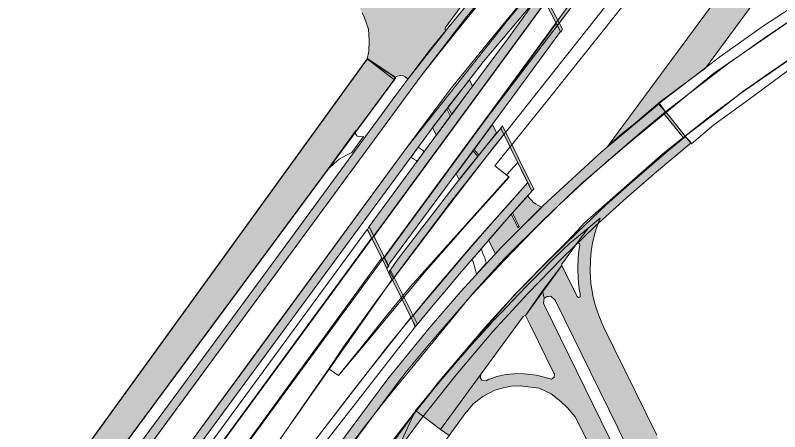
# Model space of a CAD drawing. Extents: x 2356431 to 2371438, y 6972864 to 6982525.
# Drawn here: x 2369972.06 to 2370011.19, y 6980266.92 to 6980288.22 of the extents above; entities that cross this region are included whole.
import ezdxf

# ---------------------------------------------------------------- set-up
doc = ezdxf.new("R2010")
doc.units = 0
doc.header["$LTSCALE"] = 5.6
doc.linetypes.add('LONG_DASHED', pattern=[7.5, 6, -1.5])
for name, color, linetype, lineweight in [('10', 7, 'Continuous', 13), ('11', 7, 'Continuous', 13), ('12', 7, 'Continuous', 13), ('13', 7, 'Continuous', 13), ('14', 7, 'Continuous', 13), ('4', 7, 'LONG_DASHED', 35), ('9', 7, 'Continuous', 13)]:
    doc.layers.add(name, color=color, linetype=linetype, lineweight=lineweight)

msp = doc.modelspace()

# ---------------------------------------------------------------- hatches: boundary and pattern name
at = {"layer": '12'}
for points in [[(2369978.476, 6980262.123), (2369980.954, 6980265.528), (2369983.622, 6980269.152), (2369988.954, 6980276.403), (2369993.552, 6980282.647), (2369996.023, 6980285.847), (2369997.401, 6980287.493), (2369999.237, 6980289.665), (2370001.522, 6980292.195), (2370003.06, 6980293.875), (2370004.969, 6980295.823), (2370007.274, 6980298.096), (2370009.548, 6980300.176), (2370009.256, 6980300.51), (2370007.926, 6980301.956), (2370007.823, 6980301.86), (2370009.163, 6980300.378), (2370007.543, 6980298.933), (2370005.238, 6980296.712), (2370003.054, 6980294.501), (2370001.186, 6980292.513), (2369998.656, 6980289.674), (2369997.248, 6980287.95), (2369992.107, 6980281.458), (2369983.837, 6980270.181), (2369978.074, 6980262.362)], [(2369976.456, 6980263.606), (2369978.952, 6980267), (2369981.619, 6980270.626), (2369986.952, 6980277.877), (2369989.617, 6980281.501), (2369991.545, 6980284.124), (2369993.232, 6980286.382), (2369995.466, 6980289.108), (2369997.423, 6980291.466), (2369999.563, 6980294), (2369999.835, 6980293.778), (2369994.6, 6980287.33), (2369992.832, 6980285.113), (2369976.822, 6980263.349)], [(2369990.18, 6980277.412), (2369994.279, 6980282.997), (2369997.402, 6980287.196), (2369998.934, 6980289.333), (2369999.196, 6980288.887), (2369990.407, 6980276.906)], [(2370000.062, 6980287.508), (2369999.048, 6980289.474), (2369998.959, 6980289.353), (2369999.99, 6980287.357)], [(2369999.974, 6980287.386), (2369999.742, 6980287.801), (2369990.934, 6980275.81), (2369991.137, 6980275.386), (2369991.234, 6980275.538), (2369995.486, 6980281.291), (2369998.011, 6980284.709)], [(2369977.531, 6980251.326), (2369991.133, 6980269.618), (2369993.242, 6980272.204), (2369994.86, 6980274.086), (2369996.957, 6980276.368), (2369999.081, 6980278.489), (2370002.056, 6980281.221), (2370005.035, 6980283.705), (2370005.345, 6980283.279), (2370004.125, 6980282.269), (2370002.402, 6980280.794), (2370001.108, 6980279.64), (2369999.924, 6980278.537), (2369998.559, 6980277.186), (2369997.084, 6980275.672), (2369995.435, 6980273.909), (2369993.262, 6980271.417), (2369992.062, 6980269.978), (2369991.447, 6980269.172), (2369977.963, 6980250.988)], [(2370005.247, 6980283.203), (2370006.266, 6980281.943), (2370006.364, 6980282.021), (2370005.356, 6980283.275)], [(2369997.001, 6980282.56), (2369996.909, 6980282.441), (2369998.504, 6980279.227), (2369998.604, 6980279.324)], [(2369996.909, 6980282.441), (2369995.969, 6980281.299), (2369995.017, 6980280.129), (2369993.727, 6980278.443), (2369991.662, 6980275.759), (2369991.219, 6980275.128), (2369991.416, 6980274.76), (2369994.175, 6980278.409), (2369996.527, 6980281.439), (2369997.064, 6980282.116)], [(2369979.154, 6980249.911), (2369979.52, 6980249.629), (2369992.856, 6980267.592), (2369994.62, 6980269.822), (2369996.504, 6980272.043), (2369998.293, 6980273.986), (2370000.06, 6980275.792), (2370001.76, 6980277.44), (2370003.353, 6980278.884), (2370004.88, 6980280.208), (2370006.665, 6980281.686), (2370006.365, 6980282.018), (2370005.488, 6980281.304), (2370003.63, 6980279.699), (2370002.306, 6980278.518), (2370000.837, 6980277.128), (2369999.382, 6980275.709), (2369997.637, 6980273.932), (2369995.27, 6980271.256), (2369993.63, 6980269.294), (2369992.502, 6980267.871)], [(2369992.426, 6980272.853), (2369993.12, 6980273.69), (2369994.096, 6980274.843), (2369995.091, 6980276.012), (2369996.199, 6980277.294), (2369997.404, 6980278.665), (2369998.294, 6980279.656), (2369998.505, 6980279.226), (2369997.74, 6980278.372), (2369997.011, 6980277.542), (2369995.932, 6980276.305), (2369994.803, 6980274.988), (2369994.229, 6980274.302), (2369993.449, 6980273.388), (2369992.642, 6980272.416)], [(2369991.076, 6980275.263), (2369990.083, 6980277.257), (2369990.18, 6980277.412), (2369991.174, 6980275.385)], [(2369992.641, 6980272.415), (2369991.286, 6980275.141), (2369991.175, 6980275.059), (2369992.55, 6980272.297)]]:
    msp.add_hatch(color=256, dxfattribs=at).paths.add_polyline_path(points)
at = {"layer": '14'}
msp.add_hatch(color=256, dxfattribs=at).paths.add_polyline_path([(2370014.937, 6980307.338), (2370012.981, 6980305.812), (2369999.939, 6980288.101), (2369999.817, 6980287.931), (2369995.63, 6980282.226), (2369999.904, 6980287.817), (2370005.906, 6980295.679)])
at = {"layer": '4'}
msp.add_hatch(color=256, dxfattribs=at).paths.add_polyline_path([(2369990.076, 6980285.989), (2369972.97, 6980262.395), (2369974.298, 6980261.737), (2369991.544, 6980285.009)])
at = {"layer": '9'}
for points in [[(2369995.137, 6980292.445), (2369996.854, 6980291.383), (2369994.158, 6980287.707), (2369994.102, 6980287.626), (2369994.067, 6980287.516), (2369994.073, 6980287.407), (2369992.151, 6980284.947), (2369992.017, 6980285.072), (2369991.906, 6980285.118), (2369991.801, 6980285.133), (2369991.708, 6980285.127), (2369991.631, 6980285.104), (2369991.571, 6980285.077), (2369991.522, 6980285.046), (2369991.471, 6980285.003), (2369991.425, 6980284.949), (2369990.076, 6980285.989), (2369990.157, 6980286.369), (2369990.18, 6980286.922), (2369990.134, 6980287.501), (2369989.931, 6980288.086), (2369989.814, 6980288.338), (2369986.738, 6980294.345), (2369984.141, 6980300.602), (2369983.128, 6980302.58), (2369984.09, 6980303.071), (2369991.419, 6980288.759), (2369991.485, 6980288.667), (2369991.606, 6980288.618), (2369991.687, 6980288.612), (2369991.839, 6980288.639), (2369991.948, 6980288.735), (2369992.013, 6980288.851), (2369991.995, 6980289.029), (2369991.978, 6980289.049), (2369992.636, 6980290.134), (2369992.702, 6980290.04), (2369992.892, 6980289.896), (2369993.074, 6980289.889), (2369993.181, 6980289.94), (2369993.293, 6980289.982), (2369993.398, 6980290.075)], [(2370002.397, 6980281.523), (2370013.862, 6980297.048), (2370017.968, 6980300.417), (2370019.186, 6980301.568), (2370015.216, 6980296.169), (2370014.009, 6980294.534), (2370011.969, 6980291.738), (2370010.588, 6980289.772), (2370010.178, 6980289.293), (2370007.383, 6980285.516), (2370005.093, 6980283.798), (2370003.812, 6980282.717), (2370003.016, 6980282.087)], [(2369995.307, 6980284.916), (2369994.208, 6980283.509), (2369994.399, 6980283.138), (2369995.471, 6980284.597)], [(2369993.423, 6980282.476), (2369994.147, 6980283.429), (2369994.341, 6980283.056), (2369993.624, 6980282.082)], [(2369995.543, 6980281.351), (2369996.48, 6980282.627), (2369996.694, 6980282.208), (2369995.783, 6980281.065)], [(2369994.628, 6980280.102), (2369995.491, 6980281.278), (2369995.728, 6980280.995), (2369994.779, 6980279.791)], [(2369996.288, 6980276.719), (2369996.636, 6980276.011), (2369996.898, 6980276.307), (2369997.581, 6980276.994), (2369999.025, 6980278.416), (2369998.94, 6980278.444), (2369998.804, 6980278.509), (2369998.691, 6980278.572), (2369998.574, 6980278.66), (2369998.495, 6980278.734), (2369998.413, 6980278.821), (2369998.352, 6980278.896), (2369998.293, 6980278.983), (2369997.51, 6980278.108), (2369997.843, 6980277.431), (2369997.848, 6980277.416), (2369997.846, 6980277.399), (2369997.84, 6980277.388), (2369997.832, 6980277.379), (2369997.824, 6980277.373), (2369997.815, 6980277.368), (2369997.8, 6980277.368), (2369997.797, 6980277.367), (2369997.783, 6980277.37), (2369997.447, 6980278.035)], [(2370008.405, 6980255.926), (2369999.7, 6980273.649), (2369999.474, 6980273.848), (2369999.346, 6980273.835), (2369999.282, 6980273.828), (2369999.182, 6980273.756), (2369999.13, 6980273.752), (2369999.049, 6980274.119), (2370000.036, 6980275.418), (2370000.813, 6980273.834), (2370000.894, 6980273.787), (2370000.94, 6980273.791), (2370000.969, 6980273.821), (2370000.968, 6980273.94), (2370000.967, 6980274.001), (2370000.944, 6980274.113), (2370000.905, 6980274.365), (2370000.87, 6980274.754), (2370000.854, 6980275.274), (2370000.872, 6980275.773), (2370000.906, 6980276.2), (2370000.952, 6980276.461), (2370000.944, 6980276.529), (2370000.904, 6980276.553), (2370000.849, 6980276.565), (2370000.79, 6980276.528), (2370001.386, 6980277.335), (2370002, 6980277.836), (2370001.919, 6980277.637), (2370001.767, 6980277.18), (2370001.614, 6980276.584), (2370001.542, 6980276.132), (2370001.499, 6980275.7), (2370001.483, 6980275.108), (2370001.528, 6980274.508), (2370001.628, 6980273.891), (2370001.725, 6980273.46), (2370001.842, 6980273.103), (2370001.927, 6980272.855), (2370002.175, 6980272.286), (2370004.899, 6980266.739), (2370007.39, 6980260.441), (2370009.374, 6980256.402)], [(2369993.82, 6980267.034), (2369992.551, 6980268.004), (2369993.415, 6980269.043), (2369994.193, 6980269.965), (2369994.533, 6980270.361), (2369994.728, 6980270.581), (2369994.983, 6980270.874), (2369995.412, 6980271.354), (2369995.813, 6980271.797), (2369996.207, 6980272.231), (2369996.544, 6980272.599), (2369996.94, 6980273.011), (2369997.508, 6980273.613), (2369998.214, 6980274.34), (2369998.82, 6980274.963), (2369999.597, 6980275.734), (2370000.071, 6980276.194), (2370000.441, 6980276.553), (2370000.78, 6980276.836), (2370001.386, 6980277.335), (2370000.79, 6980276.528), (2370000.135, 6980275.619), (2370000.039, 6980275.495), (2370000.038, 6980275.449), (2370000.036, 6980275.418), (2369998.169, 6980272.852), (2369998.124, 6980272.846), (2369998.055, 6980272.812), (2369995.911, 6980269.88)], [(2370006.869, 6980255.173), (2370000.873, 6980267.384), (2370000.711, 6980267.685), (2370000.332, 6980268.145), (2369999.993, 6980268.456), (2369999.485, 6980268.853), (2369998.874, 6980269.137), (2369998.161, 6980269.234), (2369997.926, 6980269.27), (2369997.445, 6980269.249), (2369997.055, 6980269.168), (2369996.6, 6980269.042), (2369995.987, 6980268.725), (2369995.501, 6980268.341), (2369995.147, 6980267.921), (2369995.122, 6980267.894), (2369994.262, 6980266.725), (2369993.82, 6980267.034), (2369995.911, 6980269.88), (2369995.855, 6980269.681), (2369995.942, 6980269.561), (2369996.154, 6980269.521), (2369996.293, 6980269.596), (2369996.396, 6980269.629), (2369996.687, 6980269.734), (2369997.187, 6980269.851), (2369997.751, 6980269.895), (2369998.104, 6980269.882), (2369998.738, 6980269.815), (2369999.322, 6980269.654), (2369999.504, 6980269.605), (2369999.644, 6980269.709), (2369999.657, 6980269.881), (2369999.628, 6980269.918), (2369998.417, 6980272.382), (2369998.214, 6980272.797), (2369998.169, 6980272.852), (2369999.049, 6980274.119), (2369999.13, 6980273.752), (2369999.095, 6980273.498), (2369999.14, 6980273.365), (2370007.839, 6980255.649)]]:
    msp.add_hatch(color=256, dxfattribs=at).paths.add_polyline_path(points)

# ---------------------------------------------------------------- linework, layer by layer
at = {"layer": '10'}
for points in [[(2369971.793, 6980253.747), (2369974.999, 6980258.132), (2369979.488, 6980264.261), (2369985.318, 6980272.21), (2369992.107, 6980281.458), (2369993.043, 6980282.707), (2369994.395, 6980284.51), (2369996.513, 6980287.139), (2369997.969, 6980288.886), (2370000.466, 6980291.724), (2370001.396, 6980292.817), (2370005.76, 6980297.237), (2370009.222, 6980300.458), (2370008.549, 6980301.261), (2370007.222, 6980300.054), (2370004.812, 6980297.767), (2370000.671, 6980293.527), (2370000.046, 6980294.129), (2369997.722, 6980291.189), (2369995.155, 6980288.129), (2369992.832, 6980285.113), (2369968.729, 6980252.34)], [(2369984.74, 6980265.281), (2369987.174, 6980268.788), (2369988.103, 6980270.135), (2369988.611, 6980269.788), (2369990.303, 6980271.816), (2369991.63, 6980273.407), (2369993.084, 6980275.164), (2369995.082, 6980277.433), (2369997.336, 6980279.942), (2369997.2, 6980280.054), (2369997.777, 6980280.687), (2369998.295, 6980279.67), (2369995.443, 6980276.454), (2369993.421, 6980274.068), (2369991.164, 6980271.346), (2369986.832, 6980265.729)], [(2369995.588, 6980275.296), (2369995.509, 6980275.549), (2369995.447, 6980275.72)]]:
    msp.add_lwpolyline(points, dxfattribs=at)
for points in [[(2370001.914, 6980292.618), (2370003.267, 6980294.031), (2370004.678, 6980295.5), (2370007.223, 6980298.09), (2369998.46, 6980286.086), (2369991.023, 6980275.961), (2369886.641, 6980133.705), (2369885.369, 6980134.707), (2369891.23, 6980142.681), (2369903.963, 6980160.048), (2369911.523, 6980171.262), (2369937.839, 6980207.148), (2369944.978, 6980217.321), (2369950.606, 6980226.08), (2369951.596, 6980225.566), (2369952.33, 6980225.047)], [(2369951.978, 6980225.32), (2369990.068, 6980277.255), (2369990.298, 6980276.818), (2369952.336, 6980225.08)], [(2369886.641, 6980133.703), (2369900.491, 6980152.536), (2369914.387, 6980171.581), (2369934.283, 6980198.661), (2369953.969, 6980225.51), (2369968.717, 6980245.608), (2369980.705, 6980261.924), (2369990.814, 6980275.818), (2369991.335, 6980274.682), (2369984.112, 6980264.411), (2369980.974, 6980259.77), (2369968.161, 6980242.702), (2369951.268, 6980219.945), (2369934.994, 6980197.786), (2369887.62, 6980133.064)], [(2369955.025, 6980223.117), (2369961.506, 6980231.841), (2369968.308, 6980240.954), (2369974.586, 6980249.34), (2369982.325, 6980259.675), (2369986.957, 6980265.906), (2369989.482, 6980269.198), (2369992.316, 6980272.78), (2369992.529, 6980272.28), (2369987.247, 6980265.513), (2369979.798, 6980255.583), (2369971.671, 6980244.706), (2369964.239, 6980234.743), (2369955.36, 6980222.875)]]:
    msp.add_lwpolyline(points, close=True, dxfattribs=at)
at = {"layer": '11'}
msp.add_lwpolyline([(2369976.409, 6980243.295), (2369982.004, 6980250.893), (2369985.745, 6980256.033), (2369990.927, 6980262.178), (2369994.262, 6980266.725), (2369993.82, 6980267.034), (2369992.551, 6980268.004), (2369991.547, 6980265.851), (2369991.403, 6980265.656), (2369990.246, 6980264.014), (2369989.756, 6980263.325), (2369988.289, 6980261.3), (2369985.696, 6980257.645), (2369970.011, 6980235.664)], dxfattribs=at)
at = {"layer": '12'}
for points in [[(2369976.456, 6980263.606), (2369978.952, 6980267), (2369981.619, 6980270.626), (2369986.952, 6980277.877), (2369989.617, 6980281.501), (2369991.545, 6980284.124), (2369993.232, 6980286.382), (2369995.466, 6980289.108), (2369997.423, 6980291.466), (2369999.563, 6980294), (2369999.835, 6980293.778), (2369994.6, 6980287.33), (2369992.832, 6980285.113), (2369976.822, 6980263.349)], [(2369990.18, 6980277.412), (2369994.279, 6980282.997), (2369997.402, 6980287.196), (2369998.934, 6980289.333), (2369999.196, 6980288.887), (2369990.407, 6980276.906)], [(2370000.062, 6980287.508), (2369999.048, 6980289.474), (2369998.959, 6980289.353), (2369999.99, 6980287.357)], [(2369999.974, 6980287.386), (2369999.742, 6980287.801), (2369990.934, 6980275.81), (2369991.137, 6980275.386), (2369991.234, 6980275.538), (2369995.486, 6980281.291), (2369998.011, 6980284.709)], [(2369977.531, 6980251.326), (2369991.133, 6980269.618), (2369993.242, 6980272.204), (2369994.86, 6980274.086), (2369996.957, 6980276.368), (2369999.081, 6980278.489), (2370002.056, 6980281.221), (2370005.035, 6980283.705), (2370005.345, 6980283.279), (2370004.125, 6980282.269), (2370002.402, 6980280.794), (2370001.108, 6980279.64), (2369999.924, 6980278.537), (2369998.559, 6980277.186), (2369997.084, 6980275.672), (2369995.435, 6980273.909), (2369993.262, 6980271.417), (2369992.062, 6980269.978), (2369991.447, 6980269.172), (2369977.963, 6980250.988)], [(2370005.247, 6980283.203), (2370006.266, 6980281.943), (2370006.364, 6980282.021), (2370005.356, 6980283.275)], [(2369997.001, 6980282.56), (2369996.909, 6980282.441), (2369998.504, 6980279.227), (2369998.604, 6980279.324)], [(2369996.909, 6980282.441), (2369995.969, 6980281.299), (2369995.017, 6980280.129), (2369993.727, 6980278.443), (2369991.662, 6980275.759), (2369991.219, 6980275.128), (2369991.416, 6980274.76), (2369994.175, 6980278.409), (2369996.527, 6980281.439), (2369997.064, 6980282.116)], [(2369979.154, 6980249.911), (2369979.52, 6980249.629), (2369992.856, 6980267.592), (2369994.62, 6980269.822), (2369996.504, 6980272.043), (2369998.293, 6980273.986), (2370000.06, 6980275.792), (2370001.76, 6980277.44), (2370003.353, 6980278.884), (2370004.88, 6980280.208), (2370006.665, 6980281.686), (2370006.365, 6980282.018), (2370005.488, 6980281.304), (2370003.63, 6980279.699), (2370002.306, 6980278.518), (2370000.837, 6980277.128), (2369999.382, 6980275.709), (2369997.637, 6980273.932), (2369995.27, 6980271.256), (2369993.63, 6980269.294), (2369992.502, 6980267.871)], [(2369992.426, 6980272.853), (2369993.12, 6980273.69), (2369994.096, 6980274.843), (2369995.091, 6980276.012), (2369996.199, 6980277.294), (2369997.404, 6980278.665), (2369998.294, 6980279.656), (2369998.505, 6980279.226), (2369997.74, 6980278.372), (2369997.011, 6980277.542), (2369995.932, 6980276.305), (2369994.803, 6980274.988), (2369994.229, 6980274.302), (2369993.449, 6980273.388), (2369992.642, 6980272.416)], [(2369991.076, 6980275.263), (2369990.083, 6980277.257), (2369990.18, 6980277.412), (2369991.174, 6980275.385)], [(2369992.641, 6980272.415), (2369991.286, 6980275.141), (2369991.175, 6980275.059), (2369992.55, 6980272.297)]]:
    msp.add_lwpolyline(points, close=True, dxfattribs=at)
for points in [[(2370013.862, 6980289.96), (2370010.405, 6980287.709), (2370008.117, 6980286.092), (2370004.988, 6980283.691), (2370005.345, 6980283.279), (2370008.458, 6980285.678), (2370010.441, 6980287.085), (2370012.545, 6980288.493)], [(2369998.656, 6980289.674), (2369997.248, 6980287.95), (2369992.107, 6980281.458), (2369983.837, 6980270.181), (2369978.074, 6980262.362), (2369978.476, 6980262.123), (2369980.954, 6980265.528), (2369983.622, 6980269.152), (2369988.954, 6980276.403), (2369993.552, 6980282.647), (2369996.023, 6980285.847), (2369997.401, 6980287.493), (2369999.237, 6980289.665)], [(2370012.285, 6980286.381), (2370010.775, 6980285.344), (2370009.303, 6980284.313), (2370007.897, 6980283.208), (2370006.353, 6980282.035), (2370006.681, 6980281.649), (2370007.811, 6980282.618), (2370009.603, 6980283.913), (2370011.641, 6980285.402)]]:
    msp.add_lwpolyline(points, dxfattribs=at)
at = {"layer": '13'}
for points in [[(2370013.041, 6980288.833), (2370007.798, 6980285.241), (2370003.477, 6980281.693), (2370001.032, 6980279.6), (2369999.074, 6980277.735), (2369997.072, 6980275.739), (2369995.466, 6980273.963), (2369992.748, 6980270.658), (2369991.179, 6980268.747), (2369989.921, 6980267.145), (2369988.549, 6980265.317), (2369986.04, 6980261.969), (2369984.414, 6980259.801), (2369981.582, 6980255.987), (2369976.725, 6980249.509), (2369972.661, 6980244.071)], [(2369974.839, 6980244.331), (2369978.801, 6980249.592), (2369982.293, 6980254.285), (2369985.035, 6980257.99), (2369986.878, 6980260.393), (2369989.561, 6980264.013), (2369990.912, 6980265.858), (2369992.235, 6980267.575), (2369993.796, 6980269.542), (2369996.097, 6980272.241), (2369997.756, 6980274.055), (2369999.033, 6980275.364), (2370000.382, 6980276.708), (2370001.216, 6980277.611), (2370005.217, 6980281.143), (2370006.957, 6980282.526), (2370007.764, 6980283.159), (2370009.188, 6980284.216), (2370013.886, 6980287.479)]]:
    msp.add_lwpolyline(points, dxfattribs=at)
at = {"layer": '14'}
for points in [[(2369988.102, 6980270.135), (2369988.611, 6980269.788), (2369989.767, 6980271.227), (2369991.039, 6980272.82), (2369992.283, 6980274.339), (2369997.318, 6980279.956), (2369996.614, 6980280.518), (2369999.421, 6980284.01), (2370004.439, 6980290.315), (2370010.28, 6980297.64), (2370015.871, 6980304.673), (2370016.896, 6980305.963), (2370021.831, 6980312.478), (2370020.227, 6980311.345), (2369996.25, 6980281.075), (2369994.283, 6980278.592), (2369990.562, 6980273.63), (2369988.852, 6980271.259)], [(2370014.937, 6980307.338), (2370012.981, 6980305.812), (2369999.939, 6980288.101), (2369999.817, 6980287.931), (2369995.63, 6980282.226), (2369999.904, 6980287.817), (2370005.906, 6980295.679)]]:
    msp.add_lwpolyline(points, close=True, dxfattribs=at)
at = {"layer": '4', "linetype": 'Continuous', "lineweight": 25}
msp.add_lwpolyline([(2369990.076, 6980285.989), (2369972.97, 6980262.395), (2369974.298, 6980261.737), (2369991.544, 6980285.009)], close=True, dxfattribs=at)
at = {"layer": '9'}
for p, q in [((2369989.462, 6980282.191), (2369989.534, 6980282.044)), ((2369995.663, 6980274.972), (2369995.588, 6980275.296))]:
    msp.add_line(p, q, dxfattribs=at)
for points in [[(2370002.397, 6980281.523), (2370013.862, 6980297.048), (2370017.968, 6980300.417), (2370019.186, 6980301.568), (2370015.216, 6980296.169), (2370014.009, 6980294.534), (2370011.969, 6980291.738), (2370010.588, 6980289.772), (2370010.178, 6980289.293), (2370007.383, 6980285.516), (2370005.093, 6980283.798), (2370003.812, 6980282.717), (2370003.016, 6980282.087)], [(2369995.307, 6980284.916), (2369994.208, 6980283.509), (2369994.399, 6980283.138), (2369995.471, 6980284.597)], [(2369993.423, 6980282.476), (2369994.147, 6980283.429), (2369994.341, 6980283.056), (2369993.624, 6980282.082)], [(2369995.543, 6980281.351), (2369996.48, 6980282.627), (2369996.694, 6980282.208), (2369995.783, 6980281.065)], [(2369992.31, 6980280.954), (2369992.422, 6980280.882), (2369992.577, 6980280.781), (2369992.623, 6980280.738), (2369992.756, 6980280.927), (2369992.886, 6980281.099), (2369992.996, 6980281.259), (2369992.809, 6980281.388), (2369992.684, 6980281.465), (2369992.502, 6980281.215), (2369992.369, 6980281.034)], [(2369994.628, 6980280.102), (2369995.491, 6980281.278), (2369995.728, 6980280.995), (2369994.779, 6980279.791)], [(2369996.288, 6980276.719), (2369996.636, 6980276.011), (2369996.898, 6980276.307), (2369997.581, 6980276.994), (2369999.025, 6980278.416), (2369998.94, 6980278.444), (2369998.804, 6980278.509), (2369998.691, 6980278.572), (2369998.574, 6980278.66), (2369998.495, 6980278.734), (2369998.413, 6980278.821), (2369998.352, 6980278.896), (2369998.293, 6980278.983), (2369997.51, 6980278.108), (2369997.843, 6980277.431), (2369997.848, 6980277.416), (2369997.846, 6980277.399), (2369997.84, 6980277.388), (2369997.832, 6980277.379), (2369997.824, 6980277.373), (2369997.815, 6980277.368), (2369997.8, 6980277.368), (2369997.797, 6980277.367), (2369997.783, 6980277.37), (2369997.447, 6980278.035)], [(2369993.82, 6980267.034), (2369992.551, 6980268.004), (2369993.415, 6980269.043), (2369994.193, 6980269.965), (2369994.533, 6980270.361), (2369994.728, 6980270.581), (2369994.983, 6980270.874), (2369995.412, 6980271.354), (2369995.813, 6980271.797), (2369996.207, 6980272.231), (2369996.544, 6980272.599), (2369996.94, 6980273.011), (2369997.508, 6980273.613), (2369998.214, 6980274.34), (2369998.82, 6980274.963), (2369999.597, 6980275.734), (2370000.071, 6980276.194), (2370000.441, 6980276.553), (2370000.78, 6980276.836), (2370001.386, 6980277.335), (2370000.79, 6980276.528), (2370000.135, 6980275.619), (2370000.039, 6980275.495), (2370000.038, 6980275.449), (2370000.036, 6980275.418), (2369998.169, 6980272.852), (2369998.124, 6980272.846), (2369998.055, 6980272.812), (2369995.911, 6980269.88)]]:
    msp.add_lwpolyline(points, close=True, dxfattribs=at)
for points in [[(2369996.854, 6980291.383), (2369994.158, 6980287.707), (2369994.102, 6980287.626), (2369994.067, 6980287.516), (2369994.073, 6980287.407), (2369992.151, 6980284.947), (2369992.017, 6980285.072), (2369991.906, 6980285.118), (2369991.801, 6980285.133), (2369991.708, 6980285.127), (2369991.631, 6980285.104), (2369991.571, 6980285.077), (2369991.522, 6980285.046), (2369991.471, 6980285.003), (2369991.425, 6980284.949), (2369990.076, 6980285.989), (2369990.157, 6980286.369), (2369990.18, 6980286.922), (2369990.134, 6980287.501), (2369989.931, 6980288.086), (2369989.814, 6980288.338)], [(2369989.462, 6980282.191), (2369989.511, 6980282.341), (2369988.024, 6980280.298), (2369988.145, 6980280.415)], [(2369988.145, 6980280.415), (2369988.38, 6980280.633), (2369988.638, 6980280.851), (2369988.973, 6980281.05), (2369989.29, 6980281.194), (2369989.882, 6980282.009), (2369989.667, 6980282.006), (2369989.534, 6980282.044)], [(2370008.405, 6980255.926), (2369999.7, 6980273.649), (2369999.474, 6980273.848), (2369999.346, 6980273.835), (2369999.282, 6980273.828), (2369999.182, 6980273.756), (2369999.13, 6980273.752), (2369999.049, 6980274.119), (2370000.036, 6980275.418), (2370000.813, 6980273.834), (2370000.894, 6980273.787), (2370000.94, 6980273.791), (2370000.969, 6980273.821), (2370000.968, 6980273.94), (2370000.967, 6980274.001), (2370000.944, 6980274.113), (2370000.905, 6980274.365), (2370000.87, 6980274.754), (2370000.854, 6980275.274), (2370000.872, 6980275.773), (2370000.906, 6980276.2), (2370000.952, 6980276.461), (2370000.944, 6980276.529), (2370000.904, 6980276.553), (2370000.849, 6980276.565), (2370000.79, 6980276.528), (2370001.386, 6980277.335), (2370002, 6980277.836), (2370001.919, 6980277.637), (2370001.767, 6980277.18), (2370001.614, 6980276.584), (2370001.542, 6980276.132), (2370001.499, 6980275.7), (2370001.483, 6980275.108), (2370001.528, 6980274.508), (2370001.628, 6980273.891), (2370001.725, 6980273.46), (2370001.842, 6980273.103), (2370001.927, 6980272.855), (2370002.175, 6980272.286), (2370004.899, 6980266.739)], [(2369995.447, 6980275.72), (2369995.916, 6980276.276), (2369995.982, 6980276.073), (2369996.097, 6980275.815), (2369996.167, 6980275.535), (2369995.663, 6980274.972)], [(2370006.869, 6980255.173), (2370000.873, 6980267.384), (2370000.711, 6980267.685), (2370000.332, 6980268.145), (2369999.993, 6980268.456), (2369999.485, 6980268.853), (2369998.874, 6980269.137), (2369998.161, 6980269.234), (2369997.926, 6980269.27), (2369997.445, 6980269.249), (2369997.055, 6980269.168), (2369996.6, 6980269.042), (2369995.987, 6980268.725), (2369995.501, 6980268.341), (2369995.147, 6980267.921), (2369995.122, 6980267.894), (2369994.262, 6980266.725), (2369993.82, 6980267.034), (2369995.911, 6980269.88), (2369995.855, 6980269.681), (2369995.942, 6980269.561), (2369996.154, 6980269.521), (2369996.293, 6980269.596), (2369996.396, 6980269.629), (2369996.687, 6980269.734), (2369997.187, 6980269.851), (2369997.751, 6980269.895), (2369998.104, 6980269.882), (2369998.738, 6980269.815), (2369999.322, 6980269.654), (2369999.504, 6980269.605), (2369999.644, 6980269.709), (2369999.657, 6980269.881), (2369999.628, 6980269.918), (2369998.417, 6980272.382), (2369998.214, 6980272.797), (2369998.169, 6980272.852), (2369999.049, 6980274.119), (2369999.13, 6980273.752), (2369999.095, 6980273.498), (2369999.14, 6980273.365), (2370007.839, 6980255.649)]]:
    msp.add_lwpolyline(points, dxfattribs=at)

doc.saveas('drawing.dxf')
